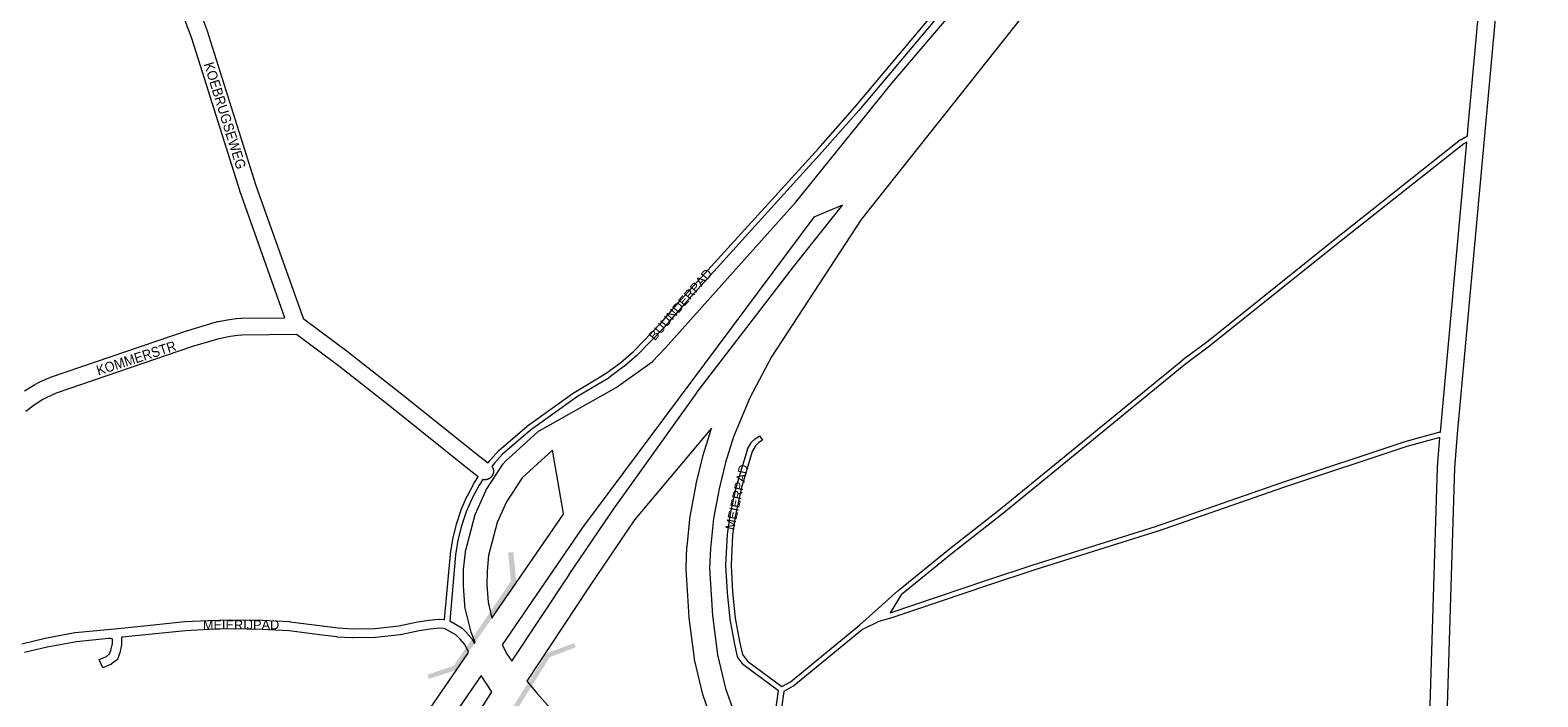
# Paper-space layout 'Layout1' of a CAD drawing. Header units: metres. Extents: x 123097 to 144122, y 392739 to 407589.
# Tile 429 of 510: x 136581 to 137739, y 396151 to 396663. Entities that reach past the tile are written whole.
import ezdxf
from ezdxf.enums import TextEntityAlignment as Align

# ---------------------------------------------------------------- set-up
doc = ezdxf.new("R2010")
doc.units = ezdxf.units.M
doc.header["$MEASUREMENT"] = 0
for name, color, linetype, lineweight in [('gs-anno-wegen algemeen tekst', 7, 'Continuous', 0), ('gs-knt-autosnelweg', 7, 'Continuous', 0), ('gs-knt-fietspaden', 7, 'Continuous', 0), ('gs-knt-paden', 7, 'Continuous', 0), ('gs-knt-wegen algemeen', 7, 'Continuous', 0), ('gs-symb-viaduct', 7, 'Continuous', 0), ('gs-vlk-plantopografie wegen algemeen', 7, 'Continuous', 0)]:
    doc.layers.add(name, color=color, linetype=linetype, lineweight=lineweight)
doc.styles.add('Style-Arial', font='arial.ttf')

# ---------------------------------------------------------------- blocks, each defined once
blk = doc.blocks.new('gg0-viaduct')
at = {"layer": 'gs-symb-viaduct'}
blk.add_hatch(color=7, dxfattribs=at).paths.add_polyline_path([(-32.1, -70.3), (-35, -47), (9.5, 21.3), (30.4, 28.6), (31.6, 25.4), (11.6, 18.1), (-30.8, -48), (-28, -69.8)])

psp = doc.layouts.get("Layout1")

# ---------------------------------------------------------------- linework, layer by layer
at = {"layer": 'gs-knt-autosnelweg', "color": 7, "linetype": 'Continuous', "flags": 128}
for points in [[(137574.481, 396971.998), (137531.879, 396913.122), (137531.716, 396912.904), (137495.9, 396866.436), (137495.819, 396866.332), (137218.922, 396517.718), (137150.128, 396412.134), (137133.322, 396380.721), (137120.763, 396350.864), (137114.758, 396331.056), (137109.779, 396310.805), (137105.579, 396288.009), (137103.116, 396264.978), (137102.461, 396249.903), (137104.794, 396213.795), (137108.667, 396183.556), (137114.775, 396157.747), (137121.117, 396139.659)], [(136921.951, 396192.104), (136922.527, 396192.941), (136919.795, 396199.492), (136919.666, 396199.821), (136919.549, 396200.155), (136919.445, 396200.494), (136919.355, 396200.836), (136914.632, 396220.305), (136914.549, 396220.681), (136914.483, 396221.06), (136914.432, 396221.441), (136914.398, 396221.825), (136913.42, 396236.377), (136913.403, 396236.744), (136913.401, 396237.112), (136913.563, 396248.243), (136913.576, 396248.617), (136913.605, 396248.991), (136914.909, 396262.299), (136914.951, 396262.657), (136915.008, 396263.013), (136915.079, 396263.367), (136915.164, 396263.718), (136922.168, 396290.276), (136922.268, 396290.626), (136922.382, 396290.971), (136922.51, 396291.312), (136922.651, 396291.647), (136930.317, 396308.839), (136930.467, 396309.159), (136930.63, 396309.473), (136930.804, 396309.779), (136930.991, 396310.079), (136943.965, 396330.045), (136944.183, 396330.365), (136944.414, 396330.675), (136944.658, 396330.975), (136944.915, 396331.265), (136945.185, 396331.542), (136945.465, 396331.809), (136970.578, 396354.595), (136970.885, 396354.861), (136971.204, 396355.113), (136971.534, 396355.351), (136971.874, 396355.573), (136972.224, 396355.78), (137030.851, 396388.668), (137058.29, 396408.416), (137068.372, 396418.848), (137168.494, 396530.667), (137242.622, 396622.382), (137242.782, 396622.575), (137288.836, 396676.412)], [(137182.472, 396519.296), (137004.942, 396281.214), (136943.205, 396191.221), (136947, 396183.849), (136950.492, 396178.527), (136994.585, 396244.995), (136994.642, 396245.08), (137030.074, 396297.195), (137030.195, 396297.368), (137092.595, 396384.676), (137092.786, 396384.934), (137166.915, 396481.213), (137166.999, 396481.32), (137204.524, 396528.564), (137182.476, 396519.299), (137182.472, 396519.296)], [(137104.073, 396133.81), (137097.614, 396152.231), (137097.515, 396152.53), (137097.426, 396152.832), (137097.348, 396153.137), (137091.022, 396179.867), (137090.955, 396180.175), (137090.899, 396180.485), (137090.853, 396180.797), (137086.884, 396211.786), (137086.852, 396212.068), (137086.83, 396212.35), (137084.447, 396249.227), (137084.432, 396249.551), (137084.428, 396249.875), (137084.437, 396250.199), (137085.126, 396266.045), (137085.142, 396266.328), (137085.168, 396266.611), (137087.697, 396290.264), (137087.74, 396290.602), (137087.795, 396290.938), (137092.105, 396314.332), (137092.157, 396314.592), (137092.217, 396314.85), (137097.317, 396335.591), (137097.377, 396335.823), (137097.443, 396336.054), (137103.653, 396356.54), (137103.749, 396356.837), (137103.855, 396357.13), (137103.948, 396357.361), (137044.916, 396286.976), (137009.574, 396234.993), (137009.573, 396234.99), (137009.571, 396234.988)], [(136990.387, 396291.84), (136981.918, 396340.552), (136958.439, 396319.248), (136946.487, 396300.854), (136939.406, 396284.975), (136932.773, 396259.822), (136931.576, 396247.606), (136931.424, 396237.218), (136932.326, 396223.803), (136935.299, 396211.55), (136990.183, 396291.555), (136990.387, 396291.84)], [(137009.571, 396234.988), (136962.069, 396163.381), (136969.975, 396153.69), (137006.805, 396112.676), (137007.067, 396112.37), (137020.12, 396096.455)], [(136575.018, 395806.15), (136608.19, 395859.738), (136608.428, 395860.103), (136608.683, 395860.455), (136643.496, 395906.159), (136643.704, 395906.422), (136643.922, 395906.677), (136658.717, 395923.362), (136658.927, 395923.591), (136659.145, 395923.812), (136707.738, 395971.535), (136708.057, 395971.834), (136708.39, 395972.116), (136800.591, 396046.582), (136849.567, 396094.064), (136879.592, 396130.483), (136916.19, 396183.723), (136917.43, 396185.527)], [(136927.07, 396167.74), (136894.219, 396119.951)], [(136734.834, 395938.625), (136774.046, 395961.377), (136774.384, 395961.564), (136774.73, 395961.736), (136815.75, 395981.048), (136816.13, 395981.216), (136816.518, 395981.367), (136816.912, 395981.499), (136826.507, 395984.484), (136836.137, 395999.806), (136836.17, 395999.86), (136934.492, 396153.884), (136935.23, 396155.04)]]:
    psp.add_lwpolyline(points, dxfattribs=at)
at = {"layer": 'gs-knt-fietspaden', "color": 7, "linetype": 'Continuous', "flags": 128}
for points in [[(136574.375, 396191.971), (136592.091, 396196.271), (136592.187, 396196.292), (136592.282, 396196.312), (136615.018, 396200.506), (136615.167, 396200.53), (136615.316, 396200.548), (136640.172, 396202.96), (136642.627, 396203.199), (136650.832, 396203.996), (136660.774, 396204.961), (136699.346, 396208.996), (136699.434, 396209.003), (136699.437, 396209.003), (136699.441, 396209.004), (136699.529, 396209.01), (136717.452, 396209.94), (136717.544, 396209.944), (136734.645, 396210.384), (136734.785, 396210.385), (136758.961, 396210.041), (136759.093, 396210.036), (136780.063, 396208.947), (136780.198, 396208.938), (136780.33, 396208.923), (136780.335, 396208.923)], [(136780.335, 396208.923), (136817.133, 396204.171)], [(136817.133, 396204.171), (136817.137, 396204.17), (136828.412, 396203.435), (136845.538, 396203.76), (136863.764, 396205.822), (136878.157, 396208.736), (136878.304, 396208.763), (136878.308, 396208.763), (136886.932, 396210.131), (136887.02, 396210.143), (136887.109, 396210.154), (136891.747, 396210.65), (136891.886, 396210.662), (136895.122, 396210.878), (136895.286, 396210.885), (136895.451, 396210.885), (136895.615, 396210.876), (136898.443, 396210.667), (136898.599, 396210.652), (136898.754, 396210.63), (136898.945, 396210.599)], [(136902.885, 396209.516), (136911.634, 396204.517), (136911.764, 396204.438), (136911.79, 396204.421), (136911.891, 396204.353), (136911.942, 396204.318), (136912.015, 396204.263), (136912.088, 396204.207), (136912.135, 396204.168), (136912.228, 396204.089), (136912.25, 396204.068), (136912.359, 396203.966), (136912.361, 396203.963), (136912.364, 396203.961)], [(136917.43, 396185.527), (136914.457, 396191.341), (136910.921, 396195.511), (136907.75, 396198.65), (136899.429, 396203.405), (136897.769, 396203.678), (136895.343, 396203.857), (136892.424, 396203.662), (136887.944, 396203.183), (136879.476, 396201.841), (136865.008, 396198.911), (136864.857, 396198.884), (136864.706, 396198.863), (136846.163, 396196.766), (136846, 396196.752), (136845.836, 396196.745), (136828.397, 396196.414), (136828.25, 396196.414), (136828.103, 396196.42), (136816.57, 396197.172)], [(136912.364, 396203.961), (136915.969, 396200.392), (136916.075, 396200.282), (136916.176, 396200.168), (136920.074, 396195.571), (136920.176, 396195.445), (136920.272, 396195.315), (136920.362, 396195.18), (136920.445, 396195.041), (136920.522, 396194.899), (136921.951, 396192.104)]]:
    psp.add_lwpolyline(points, dxfattribs=at)
psp.add_lwpolyline([(136816.358, 396197.193), (136816.349, 396197.194), (136804.811, 396198.65), (136779.564, 396201.944), (136758.795, 396203.022), (136734.755, 396203.364), (136717.77, 396202.927), (136699.985, 396202.005), (136661.491, 396197.978), (136661.465, 396197.975), (136651.51, 396197.008), (136650.753, 396196.934), (136650.762, 396196.905), (136650.769, 396196.882), (136650.799, 396196.78), (136650.818, 396196.712), (136650.838, 396196.627), (136650.857, 396196.541), (136650.87, 396196.471), (136650.888, 396196.367), (136650.895, 396196.314), (136650.91, 396196.192), (136650.913, 396196.157), (136650.923, 396196.016), (136650.924, 396195.998), (136650.928, 396195.84), (136650.928, 396191.856), (136650.924, 396191.698), (136650.914, 396191.541), (136650.896, 396191.384), (136650.871, 396191.228), (136650.84, 396191.073), (136649.439, 396184.949), (136649.401, 396184.8), (136649.357, 396184.652), (136649.306, 396184.507), (136647.904, 396180.743), (136647.844, 396180.592), (136647.838, 396180.578), (136647.776, 396180.444), (136647.763, 396180.417), (136647.702, 396180.299), (136647.68, 396180.26), (136647.621, 396180.158), (136647.59, 396180.107), (136647.533, 396180.02), (136647.492, 396179.959), (136647.44, 396179.887), (136647.386, 396179.816), (136647.34, 396179.758), (136647.274, 396179.678), (136647.234, 396179.634), (136647.154, 396179.546), (136647.123, 396179.514), (136647.029, 396179.421), (136647.007, 396179.401), (136646.896, 396179.302), (136646.885, 396179.292), (136646.759, 396179.19), (136643.218, 396176.459), (136643.099, 396176.372), (136643.075, 396176.355), (136642.976, 396176.289), (136642.926, 396176.257), (136642.85, 396176.212), (136642.773, 396176.167), (136642.721, 396176.14), (136642.616, 396176.085), (136642.589, 396176.073), (136642.454, 396176.011), (136636.429, 396173.437, -0.38460158), (136636.416, 396173.442), (136633.666, 396179.88, -0.38459656), (136633.671, 396179.893), (136639.285, 396182.291), (136641.676, 396184.135), (136642.647, 396186.74), (136643.908, 396192.252), (136643.908, 396195.033), (136643.599, 396195.669), (136642.453, 396196.129), (136640.85, 396195.973), (136616.144, 396193.575), (136593.652, 396189.426), (136576.262, 396185.205)], format="xyb", dxfattribs=at)
at = {"layer": 'gs-knt-paden', "color": 7, "linetype": 'Continuous', "flags": 128}
for points in [[(136932.366, 396330.747), (136934.099, 396332.996), (136934.142, 396333.05), (136934.187, 396333.102), (136940.382, 396340.092), (136940.444, 396340.159), (136940.509, 396340.223), (136940.577, 396340.284), (136962.442, 396359.052), (136962.511, 396359.109), (136962.583, 396359.163), (136998.833, 396385.029), (136998.899, 396385.074), (136998.966, 396385.117), (137023.112, 396399.593), (137034.234, 396407.88), (137044.153, 396416.382), (137065.348, 396438.346), (137080.431, 396455.851), (137080.466, 396455.89), (137186.08, 396572.209), (137214.198, 396603.855), (137353.246, 396769.479)], [(137356.431, 396767.02), (137217.258, 396601.249), (137217.222, 396601.206), (137189.078, 396569.531), (137189.063, 396569.515), (137083.46, 396453.207), (137068.357, 396435.679), (137068.319, 396435.637), (137068.28, 396435.595), (137046.979, 396413.522), (137046.912, 396413.455), (137046.841, 396413.392), (137036.798, 396404.783), (137036.745, 396404.739), (137036.691, 396404.697), (137025.433, 396396.309), (137025.378, 396396.27), (137025.323, 396396.233), (137025.266, 396396.197), (137001.102, 396381.71), (136964.992, 396355.943), (136943.299, 396337.323), (136937.242, 396330.489), (136937.239, 396330.486), (136935.361, 396328.047)], [(137157.881, 396159.097), (137164.697, 396162.843), (137217.555, 396206.25), (137246.991, 396232.6), (137247.03, 396232.633), (137247.068, 396232.665), (137286.8, 396264.782), (137286.821, 396264.798), (137324.665, 396294.588), (137365.154, 396327.465), (137465.915, 396410.016), (137465.989, 396410.074), (137484.06, 396423.517), (137581.416, 396501.568), (137581.428, 396501.578), (137679.393, 396578.9), (137679.461, 396578.951), (137679.531, 396579), (137679.604, 396579.046), (137679.678, 396579.088), (137684.615, 396581.772)], [(137684.174, 396576.957), (137681.749, 396575.638), (137583.924, 396498.427), (137486.546, 396420.358), (137486.489, 396420.313), (137468.426, 396406.876), (137367.698, 396324.352), (137327.187, 396291.458), (137327.163, 396291.439), (137289.317, 396261.648), (137249.637, 396229.573), (137249.634, 396229.57)], [(137663.475, 396350.347), (137637.959, 396343.297), (137543.436, 396311.864), (137446.215, 396278.206), (137446.159, 396278.187), (137352.361, 396248.724), (137316.623, 396236.921), (137242.461, 396211.98), (137242.378, 396211.954), (137232.5, 396209.1), (137219.955, 396203.019), (137167.104, 396159.618), (137167.031, 396159.56), (137166.955, 396159.507), (137166.877, 396159.456), (137166.796, 396159.41), (137159.563, 396155.434)], [(137249.634, 396229.57), (137241.246, 396215.813), (137315.346, 396240.733), (137351.115, 396252.546), (137351.143, 396252.555), (137444.927, 396282.014), (137542.132, 396315.666), (137542.156, 396315.674), (137636.74, 396347.128), (137636.789, 396347.144), (137636.839, 396347.158), (137662.619, 396354.281), (137662.686, 396354.299), (137662.754, 396354.314), (137662.822, 396354.326), (137663.803, 396354.491)], [(136898.945, 396210.599), (136903.415, 396260.781), (136903.422, 396260.848), (136903.431, 396260.915), (136905.219, 396272.285), (136905.234, 396272.369), (136905.253, 396272.452), (136907.997, 396283.63), (136908.019, 396283.712), (136908.044, 396283.793), (136911.725, 396294.7), (136911.753, 396294.78), (136911.786, 396294.858), (136916.376, 396305.414), (136916.411, 396305.491), (136916.45, 396305.567), (136921.917, 396315.696), (136921.959, 396315.77), (136922.004, 396315.842), (136924.814, 396320.132)], [(136928.281, 396318.09), (136925.414, 396313.711), (136920.028, 396303.732), (136915.506, 396293.334), (136911.881, 396282.589), (136909.177, 396271.577), (136907.413, 396260.361), (136907.413, 396260.358), (136907.413, 396260.354), (136902.885, 396209.516)], [(137159.563, 396155.434), (137157.64, 396142.475)]]:
    psp.add_lwpolyline(points, dxfattribs=at)
psp.add_lwpolyline([(137153.695, 396143.28), (137155.556, 396155.817), (137128.933, 396175.517), (137128.856, 396175.578), (137128.781, 396175.642), (137128.71, 396175.709), (137128.642, 396175.78), (137128.578, 396175.855), (137128.517, 396175.932), (137124.323, 396181.56), (137124.269, 396181.637), (137124.218, 396181.717), (137124.171, 396181.798), (137124.127, 396181.882), (137124.088, 396181.968), (137124.053, 396182.056), (137124.022, 396182.145), (137123.995, 396182.236), (137123.972, 396182.327), (137121.655, 396192.812), (137121.643, 396192.873), (137118.221, 396210.973), (137118.207, 396211.06), (137118.196, 396211.147), (137116.21, 396231.124), (137116.203, 396231.217), (137115.099, 396252.076), (137115.096, 396252.143), (137115.096, 396252.209), (137115.098, 396252.276), (137116.202, 396275.784), (137116.209, 396275.876), (137116.219, 396275.968), (137118.205, 396290.205), (137118.218, 396290.283), (137118.233, 396290.36), (137123.2, 396312.875), (137123.217, 396312.944), (137123.236, 396313.013), (137131.513, 396340.936), (137131.54, 396341.021), (137131.571, 396341.104), (137131.605, 396341.186), (137131.643, 396341.266), (137131.685, 396341.345), (137134.334, 396346.091), (137134.379, 396346.168), (137134.429, 396346.244), (137134.481, 396346.317), (137134.536, 396346.388), (137134.595, 396346.456), (137134.657, 396346.521), (137134.721, 396346.584), (137137.811, 396349.453), (137137.875, 396349.51), (137137.942, 396349.564), (137138.01, 396349.615), (137140.739, 396351.565, -0.39047645), (137140.752, 396351.563), (137143.078, 396348.308, -0.3904673), (137143.076, 396348.295), (137140.452, 396346.42), (137137.689, 396343.854), (137135.304, 396339.58), (137127.11, 396311.939), (137122.176, 396289.571), (137120.213, 396275.504), (137119.119, 396252.188), (137120.215, 396231.476), (137122.187, 396211.633), (137125.587, 396193.65), (137127.805, 396183.616), (137131.563, 396178.572), (137157.881, 396159.097)], format="xyb", dxfattribs=at)
at = {"layer": 'gs-knt-wegen algemeen', "color": 7, "linetype": 'Continuous', "flags": 128}
for points in [[(137684.615, 396581.772), (137685.011, 396586.096), (137706.029, 396815.277), (137705.331, 396828.459), (137704.118, 396837.943), (137703.249, 396842.536), (137702.196, 396847.09), (137699.476, 396856.303), (137697.908, 396860.638), (137694.129, 396869.399), (137689.663, 396877.831), (137687.265, 396881.767), (137681.805, 396889.626), (137676.961, 396895.637), (137672.876, 396900.113), (137669.54, 396903.462), (137666.111, 396906.639), (137658.694, 396912.726), (137635.302, 396929.563), (137613.742, 396944.796), (137574.481, 396971.998)], [(136776.316, 396442.224), (136741.748, 396539.525), (136741.673, 396539.747), (136706.855, 396650.183), (136704.199, 396658.146), (136701.367, 396666.015), (136697.55, 396675.804), (136675.02, 396731.645), (136672.4, 396737.464), (136669.611, 396743.186), (136663.453, 396754.492), (136656.622, 396765.405), (136652.989, 396770.663), (136576.527, 396876.324)], [(136589.933, 396880.007), (136663.578, 396778.238), (136663.66, 396778.123), (136667.418, 396772.685), (136667.58, 396772.438), (136674.594, 396761.233), (136674.696, 396761.065), (136674.793, 396760.893), (136681.116, 396749.284), (136681.251, 396749.022), (136684.147, 396743.079), (136684.231, 396742.9), (136686.945, 396736.873), (136687.046, 396736.636), (136709.638, 396680.64), (136709.666, 396680.569), (136713.528, 396670.665), (136713.588, 396670.505), (136716.475, 396662.484), (136716.525, 396662.339), (136719.223, 396654.252), (136719.257, 396654.149), (136754.056, 396543.773)], [(137663.803, 396354.491), (137684.174, 396576.957)], [(136754.056, 396543.773), (136790.304, 396441.745), (136790.313, 396441.727), (136790.328, 396441.713), (136791.165, 396441.09), (136825.243, 396415.751), (136825.383, 396415.643), (136864.899, 396384.556), (136864.945, 396384.52), (136925.917, 396335.668), (136932.366, 396330.747)], [(136576.402, 396385.985), (136583.491, 396390.469), (136583.69, 396390.59), (136583.893, 396390.703), (136587.589, 396392.687), (136587.796, 396392.793), (136588.007, 396392.892), (136595.663, 396396.32), (136595.94, 396396.436), (136596.222, 396396.54), (136701.374, 396432.4), (136701.646, 396432.486), (136721.928, 396438.424), (136722.105, 396438.473), (136724.922, 396439.212), (136725.118, 396439.26), (136725.315, 396439.302), (136731.854, 396440.591), (136732.07, 396440.63), (136732.286, 396440.661), (136738.763, 396441.49), (136738.969, 396441.513), (136739.175, 396441.53), (136742.539, 396441.744), (136742.7, 396441.752), (136742.861, 396441.756), (136776.316, 396442.224)], [(136785.166, 396429.326), (136743.204, 396428.74), (136740.21, 396428.549), (136734.157, 396427.775), (136728.031, 396426.567), (136725.498, 396425.902), (136705.441, 396420.03), (136600.709, 396384.313), (136593.54, 396381.104), (136590.254, 396379.341), (136583.624, 396375.147), (136577.424, 396370.342)], [(136924.814, 396320.132), (136917.957, 396325.365), (136917.835, 396325.46), (136856.826, 396374.341), (136817.403, 396405.356), (136785.166, 396429.326)], [(136785.173, 396429.326), (136785.17, 396429.326), (136785.166, 396429.326)], [(137654.111, 396086.703), (137661.711, 396327.598), (137661.728, 396327.898), (137663.475, 396350.347)], [(136935.361, 396328.047), (136935.453, 396327.912), (136935.62, 396327.64), (136935.774, 396327.36), (136935.914, 396327.072), (136936.039, 396326.778), (136936.15, 396326.479), (136936.246, 396326.174), (136936.327, 396325.865), (136936.393, 396325.552), (136936.443, 396325.237), (136936.478, 396324.919), (136936.497, 396324.6), (136936.5, 396324.281), (136936.488, 396323.961), (136936.46, 396323.643), (136936.417, 396323.326), (136936.358, 396323.013), (136936.284, 396322.702), (136936.194, 396322.395), (136936.09, 396322.093), (136935.971, 396321.796), (136935.837, 396321.506), (136935.69, 396321.223), (136935.528, 396320.947), (136935.354, 396320.679), (136935.166, 396320.421), (136934.966, 396320.171), (136934.754, 396319.932), (136934.531, 396319.704), (136934.296, 396319.487), (136934.051, 396319.282), (136933.797, 396319.088), (136933.533, 396318.908), (136933.261, 396318.741), (136932.981, 396318.587), (136932.693, 396318.447), (136932.399, 396318.322), (136932.1, 396318.211), (136931.795, 396318.115), (136931.486, 396318.034), (136931.173, 396317.968), (136930.858, 396317.918), (136930.54, 396317.883), (136930.221, 396317.864), (136929.902, 396317.861), (136929.582, 396317.873), (136929.264, 396317.901), (136928.947, 396317.944), (136928.634, 396318.003), (136928.323, 396318.077), (136928.281, 396318.09)]]:
    psp.add_lwpolyline(points, dxfattribs=at)
psp.add_lwpolyline([(137719.038, 396814.557), (137697.977, 396584.908), (137676.74, 396352.985), (137674.72, 396327.038), (137667.124, 396086.27), (137667.122, 396086.224), (137665.075, 396033.22), (137665.036, 396021.935), (137665.216, 396019.176), (137665.862, 396019.156, -0.32436115), (137665.871, 396019.148), (137668.754, 395993.396), (137670.573, 395984.793), (137670.922, 395983.349), (137683.085, 395944.768), (137685.336, 395938.482), (137690.453, 395925.931), (137696.284, 395913.697), (137699.407, 395907.815), (137708.825, 395891.801), (137730.455, 395859.689), (137763.515, 395816.552)], format="xyb", dxfattribs=at)
at = {"layer": 'gs-vlk-plantopografie wegen algemeen', "color": 7, "linetype": 'Continuous', "flags": 128}
for points in [[(136574.375, 396191.971), (136592.091, 396196.271), (136592.187, 396196.292), (136592.282, 396196.312), (136615.018, 396200.506), (136615.167, 396200.53), (136615.316, 396200.548), (136640.172, 396202.96), (136642.627, 396203.199), (136650.832, 396203.996), (136660.774, 396204.961), (136699.346, 396208.996), (136699.434, 396209.003), (136699.437, 396209.003), (136699.441, 396209.004), (136699.529, 396209.01), (136717.452, 396209.94), (136717.544, 396209.944), (136734.645, 396210.384), (136734.785, 396210.385), (136758.961, 396210.041), (136759.093, 396210.036), (136780.063, 396208.947), (136780.198, 396208.938), (136780.33, 396208.923), (136780.335, 396208.923)], [(136817.133, 396204.171), (136817.137, 396204.17), (136828.412, 396203.435), (136845.538, 396203.76), (136863.764, 396205.822), (136878.157, 396208.736), (136878.304, 396208.763), (136878.308, 396208.763), (136886.932, 396210.131), (136887.02, 396210.143), (136887.109, 396210.154), (136891.747, 396210.65), (136891.886, 396210.662), (136895.122, 396210.878), (136895.286, 396210.885), (136895.451, 396210.885), (136895.615, 396210.876), (136898.443, 396210.667), (136898.599, 396210.652), (136898.754, 396210.63), (136898.945, 396210.599)], [(136902.885, 396209.516), (136911.634, 396204.517), (136911.764, 396204.438), (136911.79, 396204.421), (136911.891, 396204.353), (136911.942, 396204.318), (136912.015, 396204.263), (136912.088, 396204.207), (136912.135, 396204.168), (136912.228, 396204.089), (136912.25, 396204.068), (136912.359, 396203.966), (136912.361, 396203.963), (136912.364, 396203.961)], [(136816.57, 396197.172), (136816.459, 396197.181), (136816.358, 396197.193)], [(136816.57, 396197.172), (136816.358, 396197.193)], [(136917.43, 396185.527), (136914.457, 396191.341), (136910.921, 396195.511), (136907.75, 396198.65), (136899.429, 396203.405), (136897.769, 396203.678), (136895.343, 396203.857), (136892.424, 396203.662), (136887.944, 396203.183), (136879.476, 396201.841), (136865.008, 396198.911), (136864.857, 396198.884), (136864.706, 396198.863), (136846.163, 396196.766), (136846, 396196.752), (136845.836, 396196.745), (136828.397, 396196.414), (136828.25, 396196.414), (136828.103, 396196.42), (136816.57, 396197.172)], [(136912.364, 396203.961), (136915.969, 396200.392), (136916.075, 396200.282), (136916.176, 396200.168), (136920.074, 396195.571), (136920.176, 396195.445), (136920.272, 396195.315), (136920.362, 396195.18), (136920.445, 396195.041), (136920.522, 396194.899), (136921.951, 396192.104)], [(136935.23, 396155.04), (136927.07, 396167.74)], [(136935.23, 396155.04), (136927.07, 396167.74)]]:
    psp.add_lwpolyline(points, dxfattribs=at)
psp.add_lwpolyline([(136816.358, 396197.193), (136816.349, 396197.194), (136804.811, 396198.65), (136779.564, 396201.944), (136758.795, 396203.022), (136734.755, 396203.364), (136717.77, 396202.927), (136699.985, 396202.005), (136661.491, 396197.978), (136661.465, 396197.975), (136651.51, 396197.008), (136650.753, 396196.934), (136650.762, 396196.905), (136650.769, 396196.882), (136650.799, 396196.78), (136650.818, 396196.712), (136650.838, 396196.627), (136650.857, 396196.541), (136650.87, 396196.471), (136650.888, 396196.367), (136650.895, 396196.314), (136650.91, 396196.192), (136650.913, 396196.157), (136650.923, 396196.016), (136650.924, 396195.998), (136650.928, 396195.84), (136650.928, 396191.856), (136650.924, 396191.698), (136650.914, 396191.541), (136650.896, 396191.384), (136650.871, 396191.228), (136650.84, 396191.073), (136649.439, 396184.949), (136649.401, 396184.8), (136649.357, 396184.652), (136649.306, 396184.507), (136647.904, 396180.743), (136647.844, 396180.592), (136647.838, 396180.578), (136647.776, 396180.444), (136647.763, 396180.417), (136647.702, 396180.299), (136647.68, 396180.26), (136647.621, 396180.158), (136647.59, 396180.107), (136647.533, 396180.02), (136647.492, 396179.959), (136647.44, 396179.887), (136647.386, 396179.816), (136647.34, 396179.758), (136647.274, 396179.678), (136647.234, 396179.634), (136647.154, 396179.546), (136647.123, 396179.514), (136647.029, 396179.421), (136647.007, 396179.401), (136646.896, 396179.302), (136646.885, 396179.292), (136646.759, 396179.19), (136643.218, 396176.459), (136643.099, 396176.372), (136643.075, 396176.355), (136642.976, 396176.289), (136642.926, 396176.257), (136642.85, 396176.212), (136642.773, 396176.167), (136642.721, 396176.14), (136642.616, 396176.085), (136642.589, 396176.073), (136642.454, 396176.011), (136636.429, 396173.437, -0.38460158), (136636.416, 396173.442), (136633.666, 396179.88, -0.38459656), (136633.671, 396179.893), (136639.285, 396182.291), (136641.676, 396184.135), (136642.647, 396186.74), (136643.908, 396192.252), (136643.908, 396195.033), (136643.599, 396195.669), (136642.453, 396196.129), (136640.85, 396195.973), (136616.144, 396193.575), (136593.652, 396189.426), (136576.262, 396185.205)], format="xyb", dxfattribs=at)

# ---------------------------------------------------------------- block references
at = {"layer": 'gs-symb-viaduct', "color": 7}
for p, rotation in [((136917.971, 396192.866), 178.5777583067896), ((136968.405, 396163.488), 0.6401771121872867)]:
    psp.add_blockref('gg0-viaduct', p, dxfattribs=dict(at, rotation=rotation))

# ---------------------------------------------------------------- texts
at = {"layer": 'gs-anno-wegen algemeen tekst', "color": 7, "style": 'Style-Arial', "width": 0.909091}
for s, rotation, p in [('KOEBRUGSEWEG', 287.361081, (136730.347, 396597.324)), ('KOMMERSTR', 17.867008, (136662.118, 396411.232))]:
    psp.add_text(s, height=7.7, rotation=rotation, dxfattribs=at).set_placement(p, align=Align.MIDDLE_CENTER)
at = {"layer": 'gs-anno-wegen algemeen tekst', "color": 7, "linetype": 'Continuous', "style": 'Style-Arial'}
for s, rotation, p in [('BUUNDERPAD', 49.250607, (137080.091, 396452.376)), ('MEIERPAD', 77.559332, (137123.412, 396304.505)), ('MEIERIJPAD', 0.133255, (136742.644, 396206.493))]:
    psp.add_text(s, height=7, rotation=rotation, dxfattribs=at).set_placement(p, align=Align.MIDDLE_CENTER)

doc.saveas('drawing.dxf')
